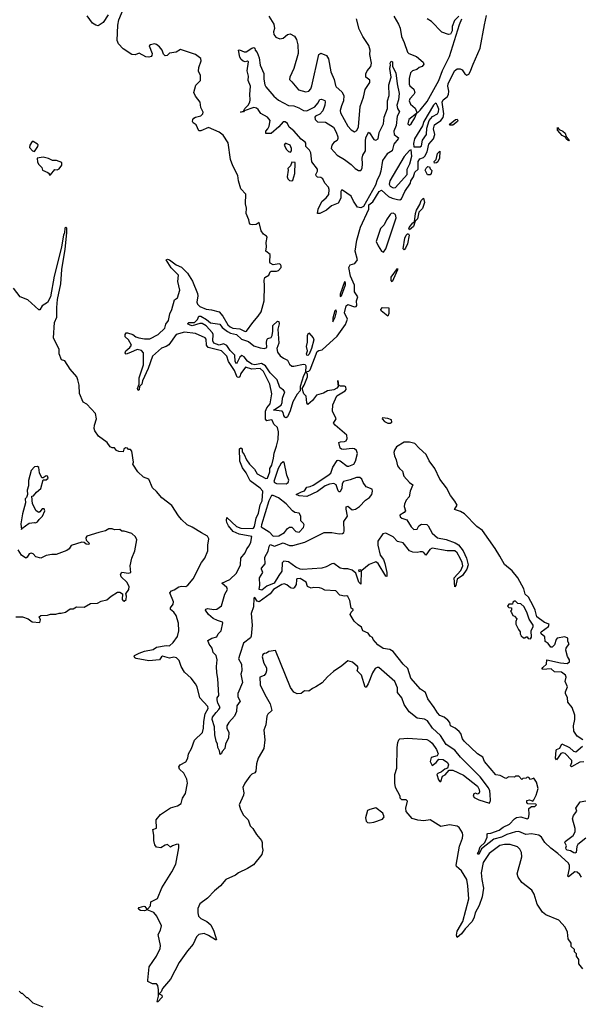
# Model space of a CAD drawing. Extents: x 2293878 to 2522763, y 823964 to 1006972.
# Tile 319 of 407: x 2409749 to 2414944, y 965940 to 975047. Entities that reach past the tile are written whole.
import ezdxf

# ---------------------------------------------------------------- set-up
doc = ezdxf.new("R2010")
doc.units = 0

msp = doc.modelspace()

# ---------------------------------------------------------------- linework, layer by layer
at = {"layer": '0CON20XD'}
for points in [[(2412814, 969605), (2412802, 969675), (2412785, 969712.5), (2412775, 969717.5), (2412755, 969713.3), (2412710, 969725), (2412673, 969763), (2412571.7, 969771.7), (2412545, 969786.7), (2412521.7, 969791.7), (2412466.4, 969793.6), (2412445, 969787.5), (2412412.5, 969805), (2412400, 969845), (2412345, 969876.8), (2412314.2, 969875), (2412308.6, 969865), (2412306.6, 969823.4), (2412287.9, 969792.1), (2412275.6, 969784.4), (2412255, 969792.5), (2412220.8, 969820.8), (2412195, 969827.5), (2412175, 969823.1), (2412096, 969775), (2412064.9, 969735.1), (2411965, 969662.9), (2411947.3, 969667.3), (2411925, 969703.8), (2411915, 969696.7), (2411913.2, 969616.8), (2411889.3, 969555), (2411900, 969445), (2411891.6, 969345), (2411885, 969330.4), (2411819.7, 969280.2), (2411784.3, 969175.7), (2411772.9, 969135), (2411799.4, 969085), (2411803.8, 969025), (2411796, 968994), (2411808.6, 968915), (2411766.7, 968815), (2411767.5, 968785), (2411788.6, 968745), (2411758.3, 968701.7), (2411753.1, 968646.9), (2411735.8, 968605), (2411683.1, 968545), (2411665.7, 968515), (2411664.2, 968495), (2411683.9, 968453.9), (2411679.2, 968405), (2411652, 968345), (2411645.8, 968305), (2411622, 968278), (2411615, 968260), (2411605, 968250), (2411598.8, 968285), (2411582.5, 968315), (2411580, 968345), (2411566.2, 968375), (2411552.6, 968432.6), (2411550.4, 968505), (2411530.6, 968575), (2411533.9, 968596.1), (2411565, 968639), (2411592.5, 968665), (2411602, 968685), (2411582, 968725), (2411575.5, 968754.5), (2411577.1, 968772.9), (2411590, 968795), (2411581.9, 968951.9), (2411572.5, 969005), (2411570, 969065), (2411575.9, 969125), (2411567.8, 969165), (2411540, 969195), (2411530, 969235), (2411500.9, 969270.9), (2411488, 969305), (2411525, 969327.5), (2411571.7, 969338.3), (2411584.2, 969365), (2411613.3, 969395), (2411628.3, 969468.3), (2411625.6, 969475.6), (2411578.5, 969488.5), (2411539.5, 969509.5), (2411496.2, 969546.2), (2411468.1, 969585), (2411471.4, 969595), (2411485, 969601.1), (2411545, 969592.5), (2411572.5, 969595), (2411616.7, 969625), (2411647.7, 969732.3), (2411670, 969775), (2411666.2, 969795), (2411620, 969835), (2411691.7, 969868.3), (2411755, 969926.7), (2411791.2, 970005), (2411796.2, 970065), (2411836.2, 970115), (2411848.8, 970151.2), (2411871.1, 970178.9), (2411886.5, 970215), (2411896, 970266), (2411779.2, 970289.2), (2411723, 970313), (2411682.1, 970365), (2411664.8, 970395), (2411661, 970415), (2411665, 970443.3), (2411755, 970358.9), (2411795, 970343.3), (2411900.7, 970339.3), (2411912.9, 970345), (2411920, 970360), (2411935, 970436.2), (2411956.6, 970483.4), (2411975, 970560), (2411992.2, 970597.8), (2411999.5, 970685), (2411972.9, 970715), (2411882.2, 970782.2), (2411845.1, 970855), (2411811.3, 970901.3), (2411785.4, 970965), (2411781.4, 971078.6), (2411795, 971086.5), (2411806.8, 971076.8), (2411808.5, 971048.5), (2411826.6, 971026.6), (2411846.1, 970975), (2411875, 970935.5), (2411920.5, 970890.5), (2411945.6, 970845), (2412025, 970802.3), (2412040.6, 970805), (2412063.5, 970865), (2412064.2, 970895), (2412081.6, 970925), (2412098.4, 970991.6), (2412101.5, 971038.5), (2412125, 971102.5), (2412138.8, 971165), (2412144.5, 971234.5), (2412132.5, 971275), (2412098.5, 971305), (2412085, 971341.4), (2412074.5, 971344.5), (2412035, 971336.8), (2412022.2, 971352.2), (2412023.6, 971426.4), (2412034.6, 971455.4), (2412065.5, 971495), (2412082, 971585), (2412063.1, 971675), (2412005, 971791.5), (2411975, 971821.4), (2411895, 971814.1), (2411836.4, 971833.6), (2411794.5, 971775.5), (2411786.6, 971743.4), (2411775, 971737.3), (2411761.3, 971741.3), (2411735, 971802.9), (2411680, 971885), (2411665, 971933.8), (2411614.5, 971984.5), (2411491.5, 972015), (2411477.5, 972035), (2411473.3, 972093.3), (2411465.5, 972105.5), (2411373.8, 972145), (2411275, 972156.3), (2411195, 972134.3), (2411129.3, 972040.7), (2411105, 972024.8), (2411059.8, 972010.2), (2410976.7, 971933.3), (2410938.1, 971821.9), (2410884.2, 971705.8), (2410878, 971675), (2410858.4, 971655), (2410855, 971622.7), (2410845, 971617.3), (2410839, 971635), (2410852.9, 971677.1), (2410854.2, 971735), (2410895, 971855.6), (2410895.7, 971965), (2410877.2, 971987.2), (2410835, 971997.7), (2410775, 971967.4), (2410735, 971954.1), (2410727, 971957), (2410723.3, 971965), (2410730.3, 971985), (2410769.2, 972015), (2410784.4, 972035), (2410755.7, 972085.7), (2410723.1, 972115), (2410724.5, 972135), (2410735, 972150), (2410745, 972150), (2410795, 972134.5), (2410823.1, 972115), (2410852, 972105), (2410905, 972094.7), (2410953.3, 972095), (2411029.5, 972135), (2411090.3, 972195), (2411100.7, 972229.3), (2411126.7, 972265), (2411137.5, 972325), (2411156.7, 972365), (2411182.5, 972455), (2411208.8, 972475), (2411230.4, 972545), (2411212.4, 972625), (2411219.2, 972685), (2411150.6, 972750.6), (2411104, 972825), (2411115, 972832), (2411135, 972827.3), (2411195, 972779.4), (2411245, 972757.7), (2411301.1, 972701.1), (2411346.9, 972626.9), (2411394.5, 972514.5), (2411397.5, 972492.5), (2411386.7, 972435), (2411395, 972414.6), (2411413.9, 972395), (2411475, 972370), (2411524.2, 972364.2), (2411594.1, 972344.1), (2411626.7, 972305), (2411675, 972224.6), (2411695, 972205.3), (2411720, 972195), (2411785, 972187.6), (2411835, 972162.5), (2411846.2, 972165), (2411905, 972246.2), (2411956.3, 972303.7), (2411982.2, 972345), (2412010, 972445), (2412014.6, 972585.4), (2412010.9, 972639.1), (2412017, 972663), (2412055, 972683.3), (2412065.8, 972714.2), (2412075, 972721.2), (2412125, 972720), (2412143, 972727), (2412167.5, 972755), (2412169.3, 972769.3), (2412163, 972783), (2412149.3, 972789.3), (2412095, 972780), (2412067.5, 972795), (2412063.3, 972805), (2412066.4, 972876.4), (2412027, 972907), (2412031.2, 972945), (2412027.5, 972985), (2412038, 973035), (2412033.3, 973045), (2412004.1, 973064.1), (2411983.3, 973095), (2411965, 973170), (2411936.2, 973153.8), (2411905, 973148), (2411885, 973154), (2411875.7, 973165.7), (2411869.4, 973195), (2411842.9, 973255), (2411845.7, 973305), (2411837.1, 973345), (2411841.7, 973431.7), (2411793.3, 973483.3), (2411773.1, 973555), (2411766.5, 973605), (2411719.7, 973695), (2411700.4, 973755), (2411678.6, 973908.6), (2411630.1, 973980.1), (2411593.6, 974006.4), (2411495, 974050), (2411425, 974018.6), (2411405, 974020), (2411380, 974075), (2411355, 974092), (2411348.6, 974105), (2411351.9, 974125), (2411360.8, 974135), (2411376.7, 974145), (2411425, 974156.4), (2411442.5, 974175), (2411447.6, 974192.4), (2411426, 974235), (2411417.5, 974285), (2411375, 974340.7), (2411359.7, 974375), (2411379.8, 974440.2), (2411422, 974485), (2411421.2, 974531.2), (2411401.7, 974571.7), (2411406.5, 974605), (2411428, 974665), (2411425, 974689.4), (2411375, 974724.4), (2411235, 974770.5), (2411195, 974747.5), (2411135, 974736), (2411112.5, 974715), (2411095, 974713.3), (2411079.3, 974729.3), (2411067.5, 974765), (2411043.3, 974795), (2411015, 974818), (2410995, 974822.5), (2410957.5, 974815), (2410947.5, 974805), (2410973.3, 974735), (2410972.5, 974715), (2410963.6, 974706.4), (2410945, 974701.2), (2410916.4, 974703.6), (2410855, 974738), (2410818.5, 974721.5), (2410785, 974726.5), (2410705, 974776.5), (2410663.7, 974823.7), (2410651, 974855), (2410657.8, 974995), (2410666.9, 975045), (2410775.5, 975315)], [(2410567.1, 975093), (2410520.5, 975019.5), (2410475, 974990.3), (2410454.4, 974995), (2410421.8, 975015), (2410371.7, 975081.8)], [(2414958.3, 968385), (2414905, 968418.7), (2414875.4, 968465), (2414872.6, 968515), (2414885.1, 968575), (2414885.1, 968615), (2414860.5, 968685), (2414821.3, 968735), (2414817.4, 968775), (2414798.5, 968815), (2414798.9, 968831.1), (2414817.6, 968875), (2414796.3, 968925), (2414804.8, 968965), (2414798.2, 968985), (2414762.4, 969012.4), (2414695, 969016), (2414665, 969042.7), (2414584.6, 969035), (2414582.4, 969045), (2414588.9, 969055), (2414621.5, 969085), (2414625, 969125.7), (2414752.3, 969097.7), (2414815, 969091.9), (2414834, 969106), (2414834, 969125), (2414817.7, 969157.7), (2414801.5, 969215), (2414805.2, 969235), (2414830.6, 969275), (2414820.5, 969295), (2414818.6, 969325), (2414792.6, 969337.4), (2414722.2, 969327.8), (2414711.4, 969315), (2414696.7, 969263.3), (2414675, 969241.8), (2414663.7, 969243.7), (2414637.7, 969277.7), (2414608.8, 969295), (2414608, 969338), (2414573.7, 969365), (2414569.3, 969375), (2414574.4, 969385.6), (2414639.5, 969435), (2414646.3, 969456.3), (2414602.4, 969472.4), (2414532.8, 969525), (2414518.4, 969585), (2414500, 969625), (2414455.6, 969705.6), (2414424.8, 969734.8), (2414412.7, 969782.7), (2414357.5, 969885), (2414305, 969949.1), (2414235, 970006.9), (2414189.6, 970085), (2414147.8, 970155), (2414030.8, 970320.9), (2413977.8, 970357.8), (2413865, 970476.1), (2413826.8, 970496.8), (2413770, 970515), (2413796.7, 970555), (2413775.8, 970595), (2413733.2, 970645), (2413697, 970717), (2413635, 970796.2), (2413590.2, 970895), (2413537.9, 970967.9), (2413508.3, 971025), (2413443.1, 971083.1), (2413405, 971127.3), (2413355, 971139.5), (2413305, 971138.6), (2413235.6, 971095), (2413215.3, 971065), (2413210.5, 971045), (2413215, 971012), (2413231.2, 970975), (2413245, 970921.4), (2413261.5, 970895), (2413291.1, 970871.1), (2413302.1, 970825), (2413355, 970765.2), (2413385.3, 970745), (2413361.2, 970685), (2413351, 970635), (2413325, 970603.8), (2413308.4, 970565), (2413307, 970545), (2413317.3, 970505), (2413305, 970489.4), (2413266.2, 970465), (2413268.8, 970448.8), (2413285.5, 970435.5), (2413330.4, 970420.4), (2413369.1, 970355), (2413395, 970330.9), (2413425.7, 970335), (2413441.4, 970365), (2413465, 970381.1), (2413515, 970377.9), (2413528.8, 970365), (2413565, 970296), (2413614.4, 970255), (2413695, 970239.1), (2413777.9, 970207.9), (2413808.4, 970188.4), (2413851.8, 970135), (2413882.2, 970065), (2413898.9, 970005), (2413885.3, 969965), (2413845, 969907.3), (2413797.5, 969872.5), (2413785, 969812.5), (2413775, 969800), (2413767.7, 969885), (2413829.2, 969950.8), (2413847.6, 969995), (2413841.5, 970025), (2413823.2, 970065), (2413795.1, 970115.1), (2413775, 970133.4), (2413705, 970133), (2413565, 970159.8), (2413542.5, 970147.5), (2413505, 970094.2), (2413487.9, 970117.9), (2413475, 970125.2), (2413455, 970126.1), (2413425, 970117.2), (2413385, 970120.5), (2413353.5, 970133.5), (2413297.8, 970207.8), (2413245, 970221.3), (2413204.8, 970265), (2413135, 970298.9), (2413109.7, 970290.3), (2413061.2, 970225), (2413063.5, 970185), (2413083.8, 970095), (2413114.7, 970055), (2413126.4, 970016.4), (2413146.4, 969935), (2413145, 969897.5), (2413135, 969899.2), (2413066.2, 970016.2), (2413045, 970032.2), (2412981.7, 970008.3), (2412915, 969952.5), (2412898, 969958), (2412884.3, 969955), (2412885, 969944.2), (2412908.3, 969948.3), (2412905, 969824.3), (2412885, 969844.4), (2412857.2, 969927.2), (2412825.3, 969955), (2412785, 969968), (2412745, 969966.8), (2412715, 969973.9), (2412655, 970016.6), (2412635, 970013.8), (2412585, 969985.7), (2412545, 969972.9), (2412365, 969960.4), (2412345, 969963.3), (2412305, 969982.3), (2412235, 970033.8), (2412192.8, 970037.3), (2412175.9, 970024.1), (2412174.6, 969945), (2412147.4, 969905), (2412103.6, 969835), (2412035, 969807.9), (2411988.3, 969771.8), (2411965.6, 969775), (2411971.8, 969815), (2411966.7, 969885), (2411999.4, 969935), (2411986.1, 969965), (2411987.3, 969975), (2412020.8, 970015), (2412016.6, 970075), (2412048.8, 970131.2), (2412055.4, 970175), (2412065, 970192.2), (2412105, 970176.5), (2412185, 970207.3), (2412245, 970184.8), (2412275, 970182.8), (2412385.4, 970214.6), (2412565, 970302.7), (2412635, 970302.7), (2412705, 970290.7), (2412736.5, 970293.5), (2412747.3, 970302.7), (2412750.3, 970315), (2412747.2, 970405), (2412780.8, 970455), (2412769.8, 970519.8), (2412770, 970540), (2412784.2, 970545.8), (2412824.4, 970514.4), (2412855, 970518.3), (2412891.8, 970545), (2412948.1, 970601.9), (2412985, 970626.8), (2413005.1, 970654.9), (2413012.8, 970685), (2413008.1, 970705), (2412955, 970725.9), (2412927.5, 970765), (2412915, 970796.5), (2412895, 970812.2), (2412865, 970813.9), (2412805, 970791), (2412743.3, 970776.7), (2412731.2, 970755), (2412729.3, 970715), (2412715, 970680.8), (2412705, 970680.6), (2412695, 970690.6), (2412675.2, 970745.2), (2412655, 970755.6), (2412615, 970750.6), (2412575.2, 970734.8), (2412505, 970681.5), (2412405, 970636.9), (2412334, 970644), (2412307.5, 970655), (2412355, 970680.7), (2412385, 970689.3), (2412405, 970723.6), (2412435, 970728.1), (2412465, 970742.5), (2412598.4, 970831.6), (2412628.2, 970851.8), (2412645, 970908.5), (2412685, 970969.2), (2412695, 970972.9), (2412715, 970967.5), (2412778, 970918), (2412795, 970917.1), (2412840, 970935), (2412855, 970964.3), (2412873.2, 971035), (2412865, 971062.2), (2412845, 971077.7), (2412825, 971081.1), (2412745, 971070.2), (2412725, 971073.7), (2412713.8, 971083.8), (2412700.8, 971135), (2412716.5, 971143.5), (2412755, 971145.2), (2412768.2, 971151.8), (2412777.5, 971172.5), (2412776.1, 971205), (2412667, 971295), (2412652.8, 971315), (2412675.4, 971355), (2412642.2, 971425), (2412644.5, 971485), (2412682.4, 971567.6), (2412760.6, 971615), (2412767.9, 971625), (2412765, 971650), (2412755, 971658), (2412716.2, 971656.2), (2412702.5, 971662.5), (2412695, 971710), (2412690, 971705), (2412694, 971655), (2412682.6, 971637.4), (2412655.9, 971624.1), (2412596.8, 971613.2), (2412558.5, 971591.5), (2412495.3, 971575), (2412458.8, 971525), (2412415, 971488.6), (2412405, 971503.3), (2412398.2, 971565), (2412376, 971586), (2412361.5, 971635), (2412380.3, 971665), (2412410.3, 971745), (2412412.9, 971765), (2412403, 971787), (2412406.4, 971793.6), (2412425, 971796.5), (2412435, 971809.4), (2412500.7, 971979.3), (2412515, 971988.5), (2412546.4, 971993.6), (2412685, 972121.1), (2412763.4, 972226.6), (2412782, 972278), (2412754.8, 972335), (2412770, 972400), (2412785, 972411.7), (2412845, 972392.5), (2412861.4, 972395), (2412867.2, 972402.8), (2412866.2, 972445), (2412877.5, 972485), (2412845, 972529.2), (2412845, 972590), (2412808.6, 972675), (2412792.8, 972755), (2412805, 972778), (2412848.3, 972791.7), (2412873, 972825), (2412853.9, 972905), (2412868.3, 973008.3), (2412902.2, 973127.8), (2412978.8, 973295), (2412978.9, 973335), (2413015, 973362.5), (2413073.3, 973456.7), (2413095, 973469.1), (2413162.2, 973412.2), (2413195, 973395.2), (2413242.9, 973382.9), (2413265, 973381.6), (2413281.2, 973388.8), (2413311.1, 973458.9), (2413363.9, 973535), (2413368.8, 973555), (2413393.5, 973595), (2413403.6, 973636.4), (2413435.5, 973665), (2413434.4, 973734.4), (2413450.4, 973759.6), (2413485, 973771.6), (2413496.1, 973783.9), (2413518.4, 973825), (2413533.8, 973896.2), (2413577.8, 973945), (2413588.1, 973985), (2413577.1, 974037.1), (2413585, 974074.4), (2413645.4, 974114.6), (2413666.7, 974143.3), (2413671.3, 974175), (2413656.6, 974285), (2413667.8, 974305), (2413704.8, 974335), (2413714.9, 974355), (2413720.1, 974385), (2413711, 974431), (2413713.3, 974455), (2413771.4, 974575), (2413795, 974593.3), (2413825, 974593.1), (2413841.8, 974581.8), (2413867.7, 974545), (2413885, 974533.7), (2413905, 974544.4), (2413917, 974565), (2413942.9, 974637.1), (2414009.5, 974785), (2414049.4, 975000.6), (2414067.9, 975085)], [(2412055, 975078.8), (2412100.8, 975005), (2412105.7, 974965), (2412098, 974935), (2412100.5, 974910.5), (2412117.5, 974885), (2412155, 974868.8), (2412185, 974876.7), (2412225, 974908.8), (2412250, 974915), (2412290, 974895), (2412310, 974865), (2412322, 974815), (2412324.1, 974734.1), (2412286.5, 974595), (2412247.8, 974515), (2412245.7, 974495), (2412265, 974470.8), (2412328.1, 974398.1), (2412395, 974380.9), (2412423.8, 974385), (2412442.1, 974407.9), (2412451.9, 974435), (2412515.8, 974724.2), (2412535, 974736.2), (2412586.7, 974715), (2412605.4, 974685.4), (2412627.1, 974565), (2412657.1, 974495), (2412669.7, 974439.7), (2412676.2, 974425), (2412728.3, 974378.3), (2412746.7, 974345), (2412744.4, 974295.6), (2412725, 974250), (2412714.1, 974205.9), (2412716, 974185), (2412785, 974060.8), (2412815, 974028.6), (2412845, 974010.8), (2412867.9, 974022.1), (2412882.9, 974055), (2412898.8, 974245), (2412930.7, 974329.3)], [(2412930.7, 974329.3), (2412945, 974400), (2412987, 974467), (2412986.7, 974486.7), (2412952.5, 974515), (2412950, 974545), (2412962.5, 974575), (2412995.9, 974614.1), (2413004, 974645), (2412988.8, 974725), (2412990, 974765), (2412979.1, 974809.1), (2412922.4, 974892.4), (2412889.1, 974959.1), (2412863.5, 975055)], [(2413210.3, 975080.3), (2413254.4, 975005), (2413268.7, 974968.7), (2413282, 974892), (2413306.6, 974836.6), (2413335, 974747.5), (2413347.5, 974735), (2413420, 974705), (2413481.2, 974655), (2413486.7, 974635), (2413472.5, 974615), (2413445, 974605.8), (2413423, 974587), (2413382.5, 974575), (2413364.2, 974555), (2413353.2, 974503.2), (2413350.9, 974450.9), (2413358.8, 974435), (2413393.6, 974403.6), (2413404.3, 974375), (2413395.8, 974355), (2413358.6, 974315), (2413351.1, 974295), (2413364.4, 974265), (2413407.3, 974227.3), (2413425, 974182.5), (2413455, 974210), (2413518.8, 974291.2), (2413625.3, 974485), (2413661.5, 974578.5), (2413726.6, 974705), (2413817.5, 975002.5), (2413840, 975055)], [(2413811.7, 975078.3), (2413771.2, 975038.8), (2413751.2, 974985), (2413750, 974945), (2413735, 974912.5), (2413715, 974910), (2413655, 974930.6), (2413558.8, 975028.8), (2413517.1, 975055)], [(2412525, 973254.6), (2412504, 973255), (2412511.2, 973295), (2412544.5, 973365), (2412585, 973400), (2412609.6, 973430.4), (2412612.8, 973475), (2412605, 973498.4), (2412571.9, 973535), (2412552.7, 973575), (2412535, 973587), (2412505, 973590.5), (2412491.7, 973601.7), (2412489.2, 973615), (2412505.3, 973645), (2412505, 973664), (2412451.5, 973731.5), (2412441.4, 973815), (2412429.7, 973839.7), (2412396.7, 973875), (2412395.6, 973905), (2412389.6, 973915), (2412352.6, 973942.6), (2412285, 974018.8), (2412242.6, 974052.6), (2412225, 974086.9), (2412205, 974101.5), (2412185, 974101.1), (2412145.4, 974055), (2412075, 973994.4), (2412025, 973993.8), (2412025, 974016.7), (2412045, 974036.2), (2412058.2, 974061.8), (2412065.5, 974115), (2412040.5, 974145), (2411979.9, 974179.9), (2411955, 974217.1), (2411939.6, 974229.6), (2411915, 974233.6), (2411826.4, 974203.6), (2411820, 974195), (2411792.5, 974192.5), (2411820, 974200), (2411831.2, 974225), (2411863.1, 974255), (2411878.2, 974285), (2411882.3, 974305), (2411876.4, 974356.4), (2411883, 974433), (2411863.8, 974485), (2411866.1, 974525), (2411852.9, 974575), (2411866.7, 974656.7), (2411855, 974662.5), (2411835, 974656.7), (2411815, 974663.8), (2411798.3, 974678.3), (2411785, 974700), (2411772.5, 974765), (2411783.3, 974766.7), (2411825, 974749.2), (2411845, 974748.6), (2411895, 974784.2), (2411915, 974791.2), (2411923.9, 974783.9), (2411928, 974765), (2411946.5, 974745), (2411965, 974693.3), (2411973.8, 974625), (2412008.1, 974548.1), (2412008, 974498), (2412016.2, 974445), (2412025.4, 974425), (2412100, 974340), (2412143, 974303), (2412235, 974253.9), (2412285, 974249.7), (2412332.2, 974232.2), (2412375, 974207.9), (2412405, 974203.5), (2412479.9, 974240.1), (2412508.3, 974275), (2412525, 974307.7), (2412540.9, 974310.9), (2412570.9, 974300.9), (2412575.8, 974285.8), (2412571.6, 974255), (2412552.9, 974205), (2412525, 974172), (2412484.5, 974155), (2412477.9, 974145), (2412483.3, 974125), (2412505, 974103.5), (2412578.5, 974098.5), (2412653.3, 974053.3), (2412677.2, 974007.2), (2412692.4, 973965), (2412692.9, 973947.1), (2412685, 973930.7), (2412655, 973910), (2412635, 973885.3), (2412631.1, 973855), (2412684.9, 973794.9), (2412755, 973753.1), (2412816.7, 973706.7), (2412851.2, 973671.2), (2412881.9, 973651.9), (2412905, 973650.9), (2412917.1, 973672.9), (2412921.3, 973715), (2412915.8, 973765), (2412924.5, 973795), (2412948.5, 973835), (2412947.4, 973925), (2412952.5, 973955), (2412975, 974005.5), (2412985, 973999.5), (2413025, 973940), (2413045, 973931.9), (2413065, 973944.7), (2413074.4, 974005), (2413115, 974084.5), (2413121.5, 974145), (2413151.7, 974225), (2413150, 974295), (2413166.2, 974345), (2413164.7, 974445.3), (2413184.8, 974515), (2413174, 974595), (2413180.5, 974625), (2413177.7, 974645), (2413185, 974664.3), (2413197.6, 974657.6), (2413198.5, 974615), (2413228.1, 974555), (2413239.8, 974455), (2413260.8, 974365), (2413254.4, 974305), (2413237.4, 974255), (2413242.7, 974225), (2413261.6, 974195), (2413239.5, 974155), (2413232.8, 974067.2), (2413211.1, 974015), (2413214.7, 973985), (2413252.7, 973955), (2413251.3, 973945), (2413211.6, 973895), (2413193.5, 973835), (2413147.2, 973805), (2413106.7, 973745), (2413089.1, 973645), (2413076.6, 973605), (2413055, 973564.5), (2413041.9, 973515), (2412931, 973319), (2412905, 973306.8), (2412873.5, 973313.5), (2412837.1, 973367.2), (2412815, 973413.9), (2412735, 973471.4), (2412725, 973468.8), (2412721.2, 973458.8), (2412721.3, 973395), (2412695, 973349.7), (2412633.5, 973325), (2412587.8, 973285), (2412525, 973254.6)], [(2413455, 973870), (2413465, 973880), (2413476, 973934), (2413511.9, 973985), (2413514.5, 974045), (2413535.9, 974114.1), (2413568, 974152), (2413615, 974175.6), (2413624.6, 974195), (2413625, 974218.8), (2413615, 974250), (2413605, 974268.9), (2413595, 974274.4), (2413577.9, 974255), (2413487.5, 974105), (2413473.8, 974066.2), (2413402.3, 973945), (2413392.9, 973902.9), (2413395, 973870), (2413455, 973870)], [(2413355, 974072.9), (2413369.4, 974085), (2413405, 974140), (2413418.3, 974178.3), (2413350, 974125), (2413340.8, 974085), (2413355, 974072.9)], [(2413730.5, 974070.5), (2413725.7, 974075), (2413731.1, 974085), (2413780.5, 974125), (2413797.1, 974127.1), (2413802.2, 974115), (2413798.1, 974105), (2413755, 974072.5), (2413730.5, 974070.5)], [(2414825, 973928), (2414805.8, 973945), (2414799.4, 973959.4), (2414766.7, 973975), (2414725, 974026), (2414725, 974050.8), (2414740.8, 974030.8), (2414774.3, 974015), (2414795, 973996.4), (2414805.4, 973965.4), (2414830.8, 973935), (2414825, 973928)], [(2409885, 973827.5), (2409916, 973875), (2409918.3, 973888.3), (2409915, 973896.2), (2409875, 973920), (2409865, 973920), (2409842.5, 973885), (2409840, 973865), (2409867.5, 973835), (2409885, 973827.5)], [(2412255, 973822.5), (2412262.5, 973835), (2412262.5, 973855), (2412252.5, 973885), (2412215, 973903.3), (2412205, 973902.5), (2412196.7, 973885), (2412216.7, 973845), (2412235, 973826.7), (2412255, 973822.5)], [(2410021.7, 973611.7), (2410035, 973612.5), (2410075, 973662.5), (2410095, 973657.5), (2410115, 973667.5), (2410139.5, 973700.5), (2410138.8, 973725), (2410090, 973745), (2410053.6, 973743.6), (2410015, 973764), (2409965, 973774.2), (2409910, 973765), (2409915, 973730), (2409927, 973707), (2409955, 973680), (2409960, 973655), (2410010, 973635), (2410020, 973625), (2410021.7, 973611.7)], [(2413205, 973492.1), (2413225, 973494.5), (2413333.5, 973615), (2413334.6, 973665), (2413357.5, 973715), (2413376.4, 973785), (2413371.7, 973841.7), (2413355, 973838), (2413305, 973783.1), (2413174.3, 973555), (2413166.5, 973525), (2413175, 973507.1), (2413205, 973492.1)], [(2413585, 973720.8), (2413584.3, 973734.3), (2413601.2, 973755), (2413615, 973808), (2413635, 973830), (2413632.1, 973765), (2413617.3, 973732.7), (2413605, 973723.2), (2413585, 973720.8)], [(2412265, 973556.2), (2412275, 973563.8), (2412292.9, 973625), (2412297.5, 973725), (2412265, 973730), (2412253.6, 973696.4), (2412230.7, 973669.3), (2412233.3, 973655), (2412223.3, 973595), (2412230, 973575), (2412245, 973558.8), (2412265, 973556.2)], [(2413522.3, 973612.3), (2413500.9, 973655), (2413510, 973675), (2413525, 973688.8), (2413541.2, 973685), (2413545, 973667.5), (2413562.3, 973652.3), (2413555.9, 973625), (2413545, 973612.8), (2413522.3, 973612.3)], [(2413355, 973102.5), (2413348.2, 973115), (2413351.1, 973125), (2413385, 973168.1), (2413401.7, 973178.3), (2413410.9, 973255), (2413420.5, 973285), (2413451.8, 973338.2), (2413462.5, 973375), (2413485, 973396.7), (2413492.9, 973355), (2413475, 973301.4), (2413442.4, 973267.6), (2413428.2, 973205), (2413407.3, 973182.7), (2413391.3, 973135), (2413355, 973102.5)], [(2413115, 972897.7), (2413135, 972928.1), (2413233, 973215), (2413225, 973243.7), (2413205, 973256.9), (2413185.4, 973255), (2413175, 973245.2), (2413141, 973195), (2413120, 973150), (2413087.7, 973115), (2413049, 973005), (2413047, 972995), (2413064.1, 972954.1), (2413095, 972907.3), (2413115, 972897.7)], [(2411820.1, 967690.1), (2411862.5, 967645), (2411881.2, 967591.2), (2411906.7, 967565), (2411939.5, 967509.5), (2411985.7, 967455), (2411992.9, 967435), (2411990.6, 967395), (2411996.9, 967365), (2411988.6, 967325), (2411910.9, 967229.1), (2411856.7, 967195), (2411773.8, 967155), (2411745, 967133.1), (2411654.6, 967095.4), (2411608, 967035), (2411550.6, 966989.4), (2411485, 966922.5), (2411415, 966869.2), (2411398.2, 966825), (2411396.7, 966785), (2411404.4, 966755), (2411425, 966734.3), (2411481.2, 966705), (2411518, 966675), (2411546, 966615), (2411570, 966535), (2411560, 966535), (2411495, 966577.5), (2411455, 966594.3), (2411405, 966584), (2411383, 966563), (2411354.6, 966495.4), (2411300.8, 966435), (2411223.8, 966325), (2411145, 966172.5), (2411068.8, 966085), (2411056.2, 966053.8), (2411040, 966035), (2411063, 966023), (2411065.8, 966004.2), (2411025, 965960), (2411020, 965965), (2411032.5, 966015), (2411033.8, 966075), (2411027.5, 966115), (2411015, 966127.5), (2410978.3, 966128.3), (2410935, 966150), (2410933.6, 966163.6), (2410947.3, 966285), (2411014, 966386), (2411047.1, 966455), (2411050.6, 966485), (2411030, 966585), (2411052, 966625), (2411060, 966665), (2411018, 966755), (2410989.1, 966789.1), (2410927.5, 966812.5), (2410905, 966803.1), (2410865.8, 966805.8), (2410850, 966815), (2410846.7, 966825), (2410853.3, 966835), (2410897.2, 966847.2), (2410905.8, 966845), (2410925, 966820), (2410935, 966822.5), (2410958.5, 966851.5), (2410963.1, 966886.9), (2411025, 966917.5), (2411062.3, 967017.7), (2411157.1, 967165), (2411193.8, 967235), (2411221.7, 967388.3), (2411220, 967415), (2411215, 967420), (2411195, 967417.5), (2411163.3, 967406.7), (2411145, 967392.5), (2411115, 967417.5), (2411095, 967412.5), (2411055, 967386.7), (2411013.9, 967393.9), (2411000, 967415), (2410990, 967455), (2410990, 967505), (2410980, 967555), (2411015, 967570), (2411010, 967645), (2411050, 967695), (2411145, 967756.2), (2411210, 967775), (2411243.6, 967796.4), (2411256.2, 967845), (2411281.3, 967888.7), (2411302.5, 967985), (2411295, 968022.5), (2411267.3, 968077.3), (2411227.5, 968115), (2411220, 968135), (2411234.4, 968155.6), (2411287.2, 968182.8), (2411305, 968217.5), (2411309.2, 968255), (2411336.9, 968305), (2411367.1, 968382.9), (2411438.5, 968455), (2411448.9, 968495), (2411451.3, 968555), (2411463.3, 968625), (2411491.1, 968675), (2411488.9, 968695), (2411415.9, 968775.9), (2411390.4, 968875), (2411375.5, 968905), (2411335, 968955.6), (2411275, 969010.6), (2411242.1, 969065), (2411225, 969118.8), (2411200, 969145), (2411175, 969151.1), (2411135, 969141.9), (2411071.5, 969158.5), (2411062, 969155), (2411043.3, 969125), (2410944, 969116), (2410825, 969137.5), (2410813.6, 969143.6), (2410808.3, 969158.3), (2410810, 969165), (2410855, 969187.1), (2410904.7, 969205.3), (2410985, 969220), (2411015, 969241.8), (2411105, 969258.6), (2411135, 969255.2), (2411168.6, 969285), (2411208.8, 969341.2), (2411221.2, 969395), (2411217.1, 969465), (2411196.4, 969535), (2411175, 969567.1), (2411145, 969592.5), (2411144.4, 969605.6), (2411169.1, 969640.9), (2411172.3, 969662.3), (2411138.8, 969745), (2411152.5, 969765), (2411177, 969773), (2411219.7, 969800.3), (2411245, 969805.8), (2411285, 969803.3), (2411305, 969816.5), (2411354.4, 969875), (2411430.6, 970025), (2411460.6, 970065), (2411488.6, 970135), (2411488.2, 970185), (2411497.8, 970245), (2411485, 970269.4), (2411431.7, 970301.7), (2411345, 970354.3), (2411298, 970375), (2411245, 970424), (2411217, 970457), (2411155, 970553.8), (2411062.8, 970622.8), (2411015, 970683.8), (2410978.3, 970718.3), (2410945, 970796.7), (2410895, 970814), (2410841.2, 970865), (2410796.7, 970935), (2410801.2, 970955), (2410787.5, 971055), (2410775, 971070), (2410755, 971072.5), (2410745, 971082.5), (2410727, 971087), (2410713.3, 971075), (2410705, 971050), (2410665, 971052.5), (2410645, 971062.5), (2410626.7, 971086.7), (2410605, 971087.5), (2410585, 971097.5), (2410557.5, 971135), (2410477.5, 971195), (2410444.1, 971244.1), (2410438.8, 971265), (2410440, 971295), (2410458.8, 971355), (2410450, 971405), (2410369.3, 971489.3), (2410335, 971510), (2410300.7, 971590.7), (2410298.8, 971665), (2410287.5, 971715), (2410278, 971745), (2410214.4, 971814.4), (2410165, 971890), (2410135, 971900), (2410113.8, 971955), (2410114, 971995), (2410062.5, 972105), (2410071.2, 972245), (2410092.7, 972295), (2410092.2, 972385), (2410099.9, 972460.1), (2410130.8, 972605), (2410140, 972735), (2410170, 972925), (2410185.7, 973075), (2410185, 973120), (2410175, 973127.5), (2410165, 973120), (2410163.8, 973075), (2410154, 973055), (2410137.1, 972945), (2410123.1, 972895), (2410067.1, 972675), (2410035.3, 972484.7), (2410005, 972430), (2409958.3, 972401.7), (2409935, 972362.5), (2409925, 972363.3), (2409824.5, 972454.5), (2409754.2, 972485), (2409691.2, 972565)], [(2413305, 972918), (2413296.1, 972926.1), (2413313.2, 973025), (2413325, 973052.9), (2413335, 973065.6), (2413345, 973067.5), (2413351.1, 973055), (2413336.1, 972973.9), (2413319.4, 972935), (2413305, 972918)], [(2413195, 972621.2), (2413184, 972635), (2413183.9, 972665), (2413245, 972746.7), (2413245, 972733.8), (2413195, 972621.2)], [(2412715, 972487.5), (2412725, 972494), (2412761.9, 972595), (2412762.5, 972615), (2412755, 972622.5), (2412715, 972507.5), (2412715, 972487.5)], [(2412645, 972252.5), (2412668.6, 972295), (2412679.3, 972345), (2412675, 972362.5), (2412664.7, 972355), (2412645, 972286.7), (2412645, 972252.5)], [(2413155, 972306.2), (2413092, 972355), (2413088.8, 972365), (2413105, 972385.6), (2413165, 972382), (2413165, 972330), (2413155, 972306.2)], [(2412215, 971365.8), (2412201, 971371), (2412191.5, 971385), (2412185.5, 971415), (2412175.5, 971425.5), (2412096, 971435), (2412169.3, 971480.7), (2412177.9, 971505), (2412180.2, 971545), (2412200.2, 971605), (2412190, 971620.1), (2412155.5, 971645), (2412129.8, 971715), (2412065, 971780.6), (2412022.6, 971845), (2411985, 971867.7), (2411925, 971855.7), (2411895, 971859.9), (2411855, 971887.6), (2411825, 971929), (2411805, 971939.7), (2411784.5, 971925), (2411755, 971862.7), (2411742.3, 971885), (2411737.8, 971945), (2411695, 971986.2), (2411665, 972033.8), (2411635, 972048), (2411595, 972037.3), (2411543.7, 972053.7), (2411534.9, 972075.1), (2411539.8, 972135), (2411531.1, 972151.1), (2411475, 972213.9), (2411436.2, 972236.2), (2411415, 972235.9), (2411345, 972215.4), (2411325, 972220), (2411301.9, 972235), (2411315, 972246.6), (2411365, 972246.8), (2411393.1, 972275), (2411405.4, 972304.6), (2411425, 972306.2), (2411478.2, 972275), (2411515, 972243.3), (2411601.2, 972231.2), (2411621.4, 972201.4), (2411672.2, 972162.2), (2411698.2, 972148.2), (2411754.1, 972134.1), (2411801.9, 972091.9), (2411865, 972069.6), (2411915, 972030.3), (2411975, 972010.8), (2412014.1, 972005.9), (2412036, 972015), (2412032.7, 972065), (2412038.8, 972091.2), (2412045, 972098.4), (2412074.1, 972105.9), (2412084.4, 972125.6), (2412091.6, 972165), (2412091.6, 972218.4), (2412135, 972257.1), (2412145, 972255.7), (2412148.8, 972235), (2412136.7, 972185), (2412147.5, 972055), (2412126.2, 972005), (2412135, 971970.3), (2412159.1, 971939.1), (2412190, 971915), (2412227.6, 971897.6), (2412245, 971860), (2412265, 971843.2), (2412285, 971841.1), (2412375, 971860.2), (2412388.4, 971858.4), (2412396, 971845), (2412392.8, 971787.2), (2412375, 971752), (2412344.8, 971655), (2412343.3, 971615), (2412315, 971582.4), (2412275, 971512.7), (2412249.7, 971430.3), (2412225, 971373.6), (2412215, 971365.8)], [(2412415, 971940.9), (2412405, 971943.6), (2412401.9, 971955), (2412410.8, 971985), (2412401.2, 972025), (2412412.4, 972065), (2412410.3, 972129.7), (2412425, 972151.8), (2412465.1, 972105.1), (2412468.7, 972085), (2412449, 972005), (2412427, 971953), (2412415, 971940.9)], [(2413175, 971313.8), (2413191.4, 971325), (2413187.1, 971345), (2413155, 971357), (2413105, 971363.3), (2413101.9, 971355), (2413125, 971330.4), (2413155, 971314.7), (2413175, 971313.8)], [(2412215, 970754.6), (2412232.5, 970765), (2412238.1, 970788.1), (2412218.8, 970835), (2412196.7, 970955), (2412185, 970958.8), (2412165, 970939.2), (2412138.9, 970895), (2412099.5, 970775), (2412104.7, 970764.7), (2412125, 970756.2), (2412215, 970754.6)], [(2409765, 970330), (2409768.3, 970341.7), (2409835, 970390), (2409885, 970397.5), (2409895, 970393.3), (2409915, 970402.5), (2409927.5, 970425), (2409960, 970455), (2409982.5, 970505), (2409975, 970522.5), (2409958.3, 970521.7), (2409936.4, 970493.6), (2409925, 970490), (2409902.5, 970505), (2409868.3, 970568.3), (2409861.7, 970638.3), (2409876.4, 970643.6), (2409903.6, 970676.4), (2409945, 970710), (2409965, 970790), (2409995, 970790), (2410012.5, 970805), (2410007.5, 970825), (2409995, 970828.8), (2409965, 970810), (2409955, 970810), (2409931.2, 970855), (2409925.9, 970905.9), (2409915, 970913.3), (2409885, 970910), (2409855, 970877.5), (2409829.5, 970785), (2409831.5, 970735), (2409818.9, 970695), (2409820, 970655), (2409811.5, 970628.5), (2409800.5, 970615), (2409802.1, 970577.9), (2409774.4, 970475.6), (2409760.4, 970385), (2409765, 970330)], [(2412095, 970271.1), (2412145, 970272.5), (2412198.6, 970305), (2412225, 970340), (2412245, 970352.5), (2412265, 970353.8), (2412305, 970314), (2412335, 970308), (2412375, 970351.2), (2412379.2, 970375), (2412375, 970386.7), (2412350.5, 970410.5), (2412350, 970455), (2412335, 970483.3), (2412295, 970490), (2412273.2, 970503.2), (2412215, 970567.5), (2412144.2, 970625), (2412095, 970644.6), (2412077.5, 970645), (2412052.6, 970597.4), (2411985.2, 970375), (2411984.2, 970355), (2412058.3, 970308.3), (2412095, 970271.1)], [(2409935, 969472.5), (2409942.5, 969495), (2409930, 969525), (2409943.6, 969536.4), (2410005, 969540), (2410035, 969548.8), (2410083, 969547), (2410115, 969557.5), (2410133, 969557), (2410171.7, 969568.3), (2410215, 969597.5), (2410245, 969597.5), (2410275, 969617.5), (2410345, 969613.3), (2410403.6, 969646.4), (2410469.3, 969650.7), (2410503, 969667), (2410555, 969680), (2410593.9, 969716.1), (2410655, 969752.5), (2410675, 969752.5), (2410700, 969735), (2410697.5, 969685), (2410705, 969672.5), (2410715, 969667.5), (2410732.5, 969685), (2410737.5, 969715), (2410730, 969735), (2410760, 969775), (2410762, 969805), (2410741.4, 969845), (2410688, 969895), (2410680, 969915), (2410692.5, 969937.5), (2410755, 969926.9), (2410776.2, 969935), (2410771.2, 969995), (2410786.2, 970065), (2410813.3, 970135), (2410831.2, 970235), (2410820, 970265), (2410785, 970293.3), (2410715, 970316.7), (2410695, 970317.5), (2410675, 970330), (2410625, 970327.5), (2410605, 970337.5), (2410575, 970337.5), (2410541.7, 970318.3), (2410480, 970305), (2410370.9, 970269.1), (2410360, 970255), (2410365, 970233.3), (2410391.2, 970205), (2410387.7, 970192.3), (2410365, 970194.3), (2410345, 970210), (2410325, 970213.8), (2410225, 970182.5), (2410207.5, 970152.5), (2410185, 970136.2), (2410085, 970101.2), (2410045, 970101.2), (2409995, 970090), (2409945, 970067.5), (2409897.5, 970077.5), (2409872.5, 970105), (2409855, 970113.3), (2409835, 970107.5), (2409817.5, 970075), (2409805, 970067.5), (2409765, 970092.5), (2409735, 970142.5)], [(2414475, 969320), (2414482.5, 969335), (2414480, 969395), (2414500, 969435), (2414498, 969445), (2414461.7, 969501.7), (2414445, 969558.8), (2414415, 969616), (2414385, 969643.3), (2414357.5, 969647.5), (2414335, 969670), (2414325, 969670), (2414311.7, 969658.3), (2414308.3, 969641.7), (2414275, 969640), (2414263, 969623), (2414275, 969610), (2414298.3, 969608.3), (2414300, 969585), (2414290, 969575), (2414300, 969565), (2414310, 969535), (2414325, 969530), (2414347.5, 969505), (2414338.3, 969481.7), (2414337.5, 969455), (2414362.5, 969405), (2414380, 969385), (2414377.5, 969365), (2414387, 969347), (2414408.3, 969328.3), (2414421.7, 969328.3), (2414435, 969340), (2414445, 969340), (2414451.7, 969321.7), (2414475, 969320)], [(2414945.8, 967115), (2414931.7, 967141.7), (2414905, 967161.4), (2414885, 967164.4), (2414825, 967118.8), (2414820.8, 967125), (2414835.9, 967195), (2414834.6, 967224.6), (2414825.7, 967245), (2414725.9, 967335.9), (2414662.5, 967382.5), (2414607.4, 967437.4), (2414576.7, 967485), (2414550.4, 967505), (2414485, 967516), (2414431.3, 967511.3), (2414365, 967536.8), (2414335, 967533.5), (2414255, 967510.8), (2414205, 967484.6), (2414133.9, 967466.1), (2414022.2, 967377.8), (2413995, 967325.6), (2413985, 967330), (2413992.7, 967347.3), (2414010, 967395), (2414053.2, 967435), (2414073.3, 967485), (2414074.7, 967515.3), (2414080.4, 967519.6), (2414107.7, 967522.3), (2414185, 967551), (2414220.6, 967579.4), (2414279.7, 967605), (2414325.1, 967654.9), (2414345, 967666.8), (2414385, 967674.3), (2414445, 967656.7), (2414455, 967662.5), (2414461.2, 967695), (2414459.3, 967750.7), (2414485, 967770), (2414515, 967770), (2414530, 967785), (2414525, 967790), (2414450, 967795), (2414440, 967805), (2414440, 967825), (2414465, 967830), (2414495, 967820), (2414505, 967830), (2414528, 967875), (2414544, 967935), (2414530, 967995), (2414505, 968030), (2414475, 968020), (2414458.3, 968038.3), (2414445, 968040), (2414435, 968030), (2414405, 968027.5), (2414395, 968020), (2414365, 968050), (2414335, 968050), (2414325, 968040), (2414275, 968043.3), (2414245, 968028.8), (2414195, 968056.2), (2414155, 968061.2), (2414050, 968185), (2414033.3, 968225), (2413984.2, 968255), (2413860.8, 968375), (2413845, 968396.2), (2413829.2, 968445), (2413815, 968464), (2413778, 968495), (2413735.8, 968515), (2413727.3, 968547.3), (2413709.1, 968569.1), (2413674.6, 968594.6), (2413635, 968611.9), (2413613.5, 968635), (2413584.5, 968685), (2413523.1, 968765), (2413504.1, 968824.1), (2413455.6, 968855), (2413368.5, 968955), (2413340, 969045), (2413295, 969085.4), (2413202.4, 969202.4), (2413172.6, 969222.6), (2413111.1, 969231.1), (2413062, 969265), (2413020, 969315), (2413013, 969333), (2412990, 969345), (2412973, 969373), (2412924.2, 969394.2), (2412909.5, 969429.5), (2412878.7, 969448.7), (2412842, 969485), (2412807.6, 969545), (2412813.9, 969566.1), (2412833.3, 969585), (2412832.5, 969592.5), (2412814, 969605)], [(2409713.6, 969523.6), (2409775, 969522.5), (2409826.4, 969506.4), (2409865, 969477.5), (2409935, 969472.5)], [(2414958.3, 966268.3), (2414920, 966315), (2414920, 966355), (2414900, 966385), (2414900, 966405), (2414880, 966425), (2414880, 966445), (2414850, 966475), (2414850, 966505), (2414822.5, 966545), (2414817, 966607), (2414793.6, 966653.6), (2414735, 966718), (2414615, 966766.7), (2414585, 966793.3), (2414536.7, 966865), (2414507.3, 966957.3), (2414485.6, 966995.6), (2414394, 967065), (2414358.8, 967115), (2414350.8, 967145), (2414393.4, 967303.4), (2414390, 967345), (2414375.4, 967375.4), (2414353.3, 967395), (2414285, 967417.1), (2414235, 967418.2), (2414191.3, 967408.7), (2414090.8, 967335), (2414035, 967251.2), (2414019.1, 967155), (2414023.6, 967095), (2414039.4, 967015), (2414027.6, 966932.4), (2413998.2, 966855), (2413962.5, 966785), (2413954.5, 966745), (2413935.5, 966705), (2413870.8, 966639.2), (2413835, 966590.8), (2413795, 966557.5), (2413788.8, 966578.8), (2413795.6, 966615), (2413847.7, 966705), (2413902.8, 966915), (2413896, 967035), (2413885, 967092.9), (2413835.5, 967175), (2413812.5, 967195), (2413788.8, 967215), (2413786.1, 967226.1), (2413816.2, 967403.8), (2413844.4, 967475), (2413848.6, 967505), (2413844.2, 967525), (2413815.8, 967575.8), (2413796.9, 967586.9), (2413725, 967599.2), (2413645, 967584.2), (2413546.7, 967645), (2413486.9, 967636.9), (2413432.2, 967642.2), (2413378.6, 967658.6), (2413324.2, 967724.2), (2413320.8, 967755), (2413335, 967820), (2413325, 967830), (2413285, 967830), (2413270, 967845), (2413267.5, 967865), (2413225.7, 967945), (2413219.4, 967985), (2413220, 968065), (2413239.3, 968125), (2413241.9, 968315), (2413248, 968362), (2413255.7, 968385), (2413266.2, 968395), (2413338.8, 968401.2), (2413515, 968388.1), (2413543.6, 968375), (2413563.2, 968355), (2413605.5, 968295), (2413620, 968255), (2413611.7, 968238.3), (2413555, 968223.3), (2413546.7, 968185), (2413565, 968150), (2413603, 968177), (2413625, 968207.5), (2413665, 968203.3), (2413706.7, 968175), (2413716.7, 968155), (2413706.7, 968123.3), (2413682.5, 968115), (2413651.2, 968088.8), (2413617.5, 968075), (2413608.8, 968065), (2413622.5, 968015), (2413635, 968000), (2413645, 968000), (2413660.7, 968049.3), (2413685, 968061.2), (2413723.3, 968106.7), (2413755, 968106.7), (2413855, 968060.6), (2413985, 967958.2), (2414000.4, 967925), (2414002.2, 967905), (2413995, 967888.8), (2413985, 967883.3), (2413965, 967891.4), (2413949.4, 967885), (2413944.5, 967864.5), (2413952.2, 967852.2), (2413995, 967830), (2414095, 967801.2), (2414105.5, 967824.5), (2414100.6, 967879.4), (2414097.1, 967915), (2414085, 967943.1), (2414010, 968045), (2413827.1, 968227.1), (2413775, 968291.3), (2413695, 968343.2), (2413640.9, 968425), (2413568.2, 968495), (2413523, 968563), (2413495, 968576), (2413425, 968584.8), (2413351.8, 968645), (2413305, 968714.2), (2413284.5, 968775), (2413243.6, 968823.6), (2413244.4, 968865.6), (2413220, 968925), (2413070, 969055), (2413055, 969055.5), (2413037.8, 969045), (2413014, 969006), (2412974.1, 968905), (2412955, 968873.2), (2412945, 968872.3), (2412910.4, 968985), (2412871.6, 969025), (2412879.4, 969055), (2412874.7, 969065), (2412829.2, 969105), (2412785, 969117.6), (2412728.9, 969071.1), (2412650.5, 969019.5), (2412595, 968969.6), (2412545.9, 968914.1), (2412487.1, 968875), (2412458, 968862), (2412425, 968837.1), (2412385, 968838.6), (2412352, 968815), (2412315, 968810), (2412285, 968826.9), (2412255, 968871.4), (2412115, 969213.1), (2412055, 969204), (2412031.9, 969188.1), (2412015, 969184.4), (2411996.9, 969175), (2411993.4, 969155), (2412007.9, 969095), (2412031.5, 969051.5), (2412032.4, 969025), (2412026.5, 969003.5), (2412010.3, 968979.7), (2411968.9, 968965), (2411974.7, 968895.3), (2412015.4, 968805), (2412067.5, 968717.5), (2412082.3, 968657.7), (2412045, 968624), (2412035, 968603.3), (2412024.6, 968525), (2412007.8, 968475), (2412016.9, 968385), (2412007.8, 968305), (2411954.3, 968215), (2411938.6, 968165), (2411934, 968095), (2411925, 968082), (2411895, 968066.9), (2411878.8, 968051.2), (2411831.4, 967985), (2411813.3, 967945), (2411821.8, 967895), (2411818.9, 967875), (2411778.7, 967785), (2411790.5, 967740.5), (2411820.1, 967690.1)], [(2414967.2, 968182.8), (2414931.3, 968178.7), (2414855, 968136.1), (2414844.8, 968145), (2414857.8, 968175), (2414856.2, 968196.2), (2414795, 968260.7), (2414775, 968264.5), (2414755, 968259.3), (2414723.6, 968213.6), (2414715, 968201.2), (2414706.2, 968215), (2414711.9, 968288.1), (2414715, 968295.2), (2414745, 968309.7), (2414765, 968347.7), (2414835, 968314.8), (2414872.6, 968282.6), (2414895, 968275.5), (2414955, 968327.6)], [(2412985, 967616.9), (2413025, 967623.8), (2413105, 967651.1), (2413121.1, 967675), (2413108.8, 967708.8), (2413045, 967757.5), (2412987.1, 967742.9), (2412967.9, 967732.1), (2412946.7, 967665), (2412952.7, 967635), (2412965, 967620.9), (2412985, 967616.9)], [(2414985, 967477.1), (2414912, 967418), (2414902, 967398), (2414897.6, 967345), (2414885, 967338.4), (2414875, 967341.1), (2414845, 967359.6), (2414815, 967364.6), (2414805, 967374.3), (2414802.1, 967387.9), (2414808, 967405), (2414792, 967435), (2414795.7, 967445), (2414869.3, 967500.7), (2414888, 967535), (2414887.3, 967565), (2414863.6, 967655), (2414872.5, 967685), (2414903.3, 967725), (2414892.6, 967755), (2414935, 967812.7), (2414985, 967821.7)], [(2409965, 965912), (2409875, 965950), (2409825, 966000), (2409815, 966000), (2409775, 966040), (2409765, 966040), (2409745, 966060)]]:
    msp.add_lwpolyline(points, dxfattribs=at)

doc.saveas('drawing.dxf')
